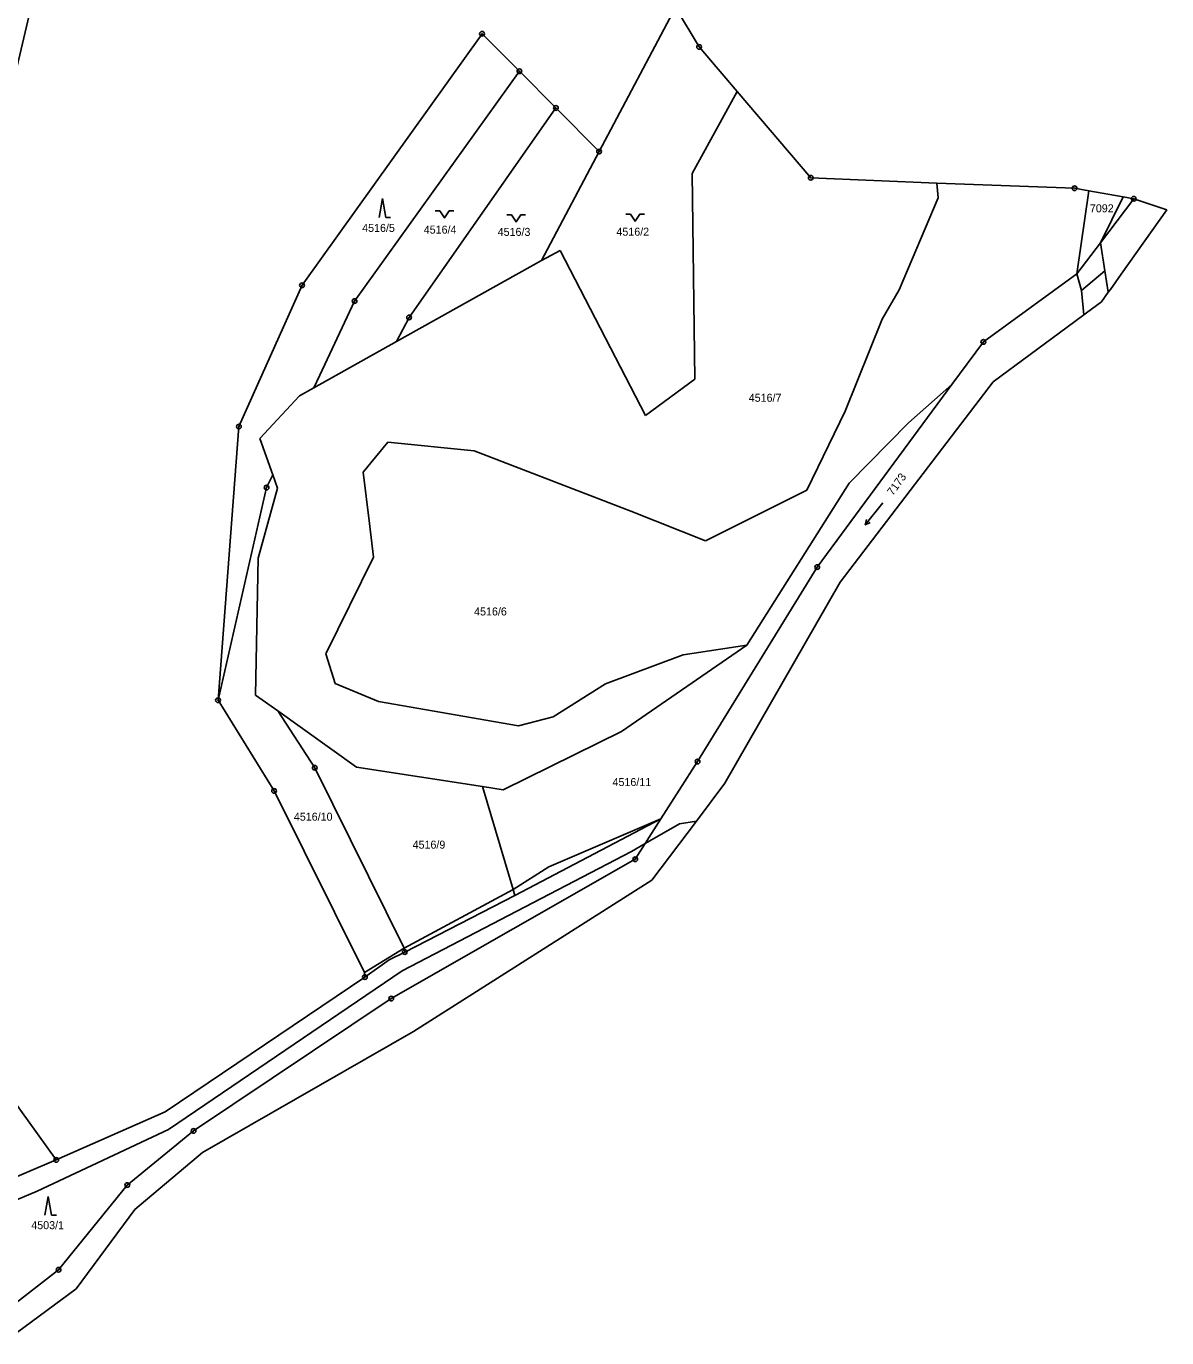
# Model space of a CAD drawing. Extents: x -593183 to -588034, y -1130415 to -1124994.
# Drawn here: x -588376.1 to -588133.7, y -1128728.7 to -1128450.1 of the extents above; entities that cross this region are included whole.
import ezdxf

# ---------------------------------------------------------------- set-up
doc = ezdxf.new("R2010")
doc.units = 0
for name, color, linetype in [('Vrstva 1', 7, 'Continuous'), ('Vrstva 13', 7, 'Continuous'), ('Vrstva 18', 7, 'Continuous'), ('Vrstva 24', 7, 'Continuous'), ('Vrstva 25', 7, 'Continuous'), ('Vrstva 4', 7, 'Continuous')]:
    doc.layers.add(name, color=color, linetype=linetype)

msp = doc.modelspace()

# ---------------------------------------------------------------- linework, layer by layer
at = {"layer": 'Vrstva 1'}
for p, q in [((-588374.29, -1128442.68), (-588378.61, -1128461.23)), ((-588238.1, -1128446.12), (-588254.32, -1128476.71)), ((-588279.21, -1128451.69), (-588317.46, -1128505.13)), ((-588271.26, -1128459.66), (-588279.21, -1128451.69)), ((-588271.26, -1128459.66), (-588306.28, -1128508.48)), ((-588263.52, -1128467.46), (-588271.26, -1128459.66)), ((-588234.53, -1128481.35), (-588225.01, -1128463.93)), ((-588263.52, -1128467.46), (-588294.7, -1128511.94)), ((-588254.32, -1128476.71), (-588263.52, -1128467.46)), ((-588254.32, -1128476.71), (-588266.59, -1128499.86)), ((-588233.98, -1128525.04), (-588234.53, -1128481.35)), ((-588182.3, -1128486.54), (-588182.54, -1128483.45)), ((-588190.59, -1128506.08), (-588182.3, -1128486.54)), ((-588152.8, -1128502.71), (-588150.27, -1128485.06)), ((-588140.71, -1128486.74), (-588147.79, -1128496.1)), ((-588266.59, -1128499.86), (-588262.57, -1128497.7)), ((-588262.57, -1128497.7), (-588244.48, -1128532.8)), ((-588147.79, -1128496.1), (-588152.8, -1128502.71)), ((-588297.38, -1128517.09), (-588266.59, -1128499.86)), ((-588152.8, -1128502.71), (-588172.68, -1128517.14)), ((-588317.46, -1128505.13), (-588330.86, -1128535.14)), ((-588194.15, -1128512.35), (-588190.59, -1128506.08)), ((-588306.28, -1128508.48), (-588313.64, -1128524.2)), ((-588294.7, -1128511.94), (-588297.38, -1128517.09)), ((-588202.02, -1128531.9), (-588194.15, -1128512.35)), ((-588314.93, -1128526.91), (-588297.38, -1128517.09)), ((-588172.68, -1128517.14), (-588179.35, -1128526.18)), ((-588313.64, -1128524.2), (-588314.93, -1128526.91)), ((-588244.48, -1128532.8), (-588233.98, -1128525.04)), ((-588207.99, -1128564.99), (-588179.35, -1128526.18)), ((-588179.35, -1128526.18), (-588188.55, -1128534.36)), ((-588326.39, -1128537.65), (-588318.02, -1128528.64)), ((-588318.02, -1128528.64), (-588314.93, -1128526.91)), ((-588210.16, -1128548.65), (-588202.02, -1128531.9)), ((-588188.55, -1128534.36), (-588201.19, -1128547.14)), ((-588330.86, -1128535.14), (-588335.31, -1128593.28)), ((-588323.69, -1128545.36), (-588326.39, -1128537.65)), ((-588304.46, -1128544.86), (-588299.24, -1128538.48)), ((-588299.24, -1128538.48), (-588280.91, -1128540.27)), ((-588280.91, -1128540.27), (-588247.59, -1128553.14)), ((-588323.69, -1128545.36), (-588324.99, -1128548.11)), ((-588322.69, -1128548.2), (-588323.69, -1128545.36)), ((-588303.1, -1128555.75), (-588304.46, -1128544.86)), ((-588324.99, -1128548.11), (-588335.31, -1128593.28)), ((-588326.81, -1128563.08), (-588322.69, -1128548.2)), ((-588231.75, -1128559.4), (-588210.16, -1128548.65)), ((-588201.19, -1128547.14), (-588222.96, -1128581.6)), ((-588247.59, -1128553.14), (-588231.75, -1128559.4)), ((-588302.24, -1128562.85), (-588303.1, -1128555.75)), ((-588302.24, -1128562.85), (-588312.41, -1128583.42)), ((-588327.31, -1128592.18), (-588326.81, -1128563.08)), ((-588233.41, -1128606.3), (-588207.99, -1128564.99)), ((-588222.96, -1128581.6), (-588249.57, -1128599.89)), ((-588236.46, -1128583.62), (-588222.96, -1128581.6)), ((-588312.41, -1128583.42), (-588310.4, -1128589.73)), ((-588253, -1128589.79), (-588236.46, -1128583.62)), ((-588310.4, -1128589.73), (-588301.24, -1128593.53)), ((-588264.1, -1128596.81), (-588253, -1128589.79)), ((-588335.31, -1128593.28), (-588323.39, -1128612.55)), ((-588322.57, -1128595.56), (-588327.31, -1128592.18)), ((-588301.24, -1128593.53), (-588271.46, -1128598.69)), ((-588314.75, -1128607.62), (-588322.57, -1128595.56)), ((-588305.85, -1128607.48), (-588322.57, -1128595.56)), ((-588271.46, -1128598.69), (-588264.1, -1128596.81)), ((-588249.57, -1128599.89), (-588274.68, -1128612.33)), ((-588279.13, -1128611.64), (-588305.85, -1128607.48)), ((-588241.18, -1128618.48), (-588233.41, -1128606.3)), ((-588295.72, -1128645.94), (-588314.75, -1128607.62)), ((-588304.19, -1128651.12), (-588323.39, -1128612.55)), ((-588274.68, -1128612.33), (-588279.13, -1128611.64)), ((-588279.13, -1128611.64), (-588272.57, -1128633.51)), ((-588272.23, -1128634.77), (-588241.18, -1128618.48)), ((-588241.18, -1128618.48), (-588244.16, -1128623.17)), ((-588244.51, -1128623.71), (-588247.46, -1128625.43)), ((-588244.51, -1128623.71), (-588246.64, -1128627.07)), ((-588244.16, -1128623.17), (-588244.51, -1128623.71)), ((-588247.46, -1128625.43), (-588296.2, -1128650.8)), ((-588246.64, -1128627.07), (-588298.49, -1128656.66)), ((-588272.23, -1128634.77), (-588295.63, -1128646.77)), ((-588272.23, -1128634.77), (-588272.57, -1128633.51)), ((-588295.63, -1128646.77), (-588295.72, -1128645.94)), ((-588304.11, -1128652.11), (-588298.91, -1128648.46)), ((-588298.91, -1128648.46), (-588295.63, -1128646.77)), ((-588346.56, -1128680.73), (-588304.11, -1128652.11)), ((-588296.2, -1128650.8), (-588345.82, -1128684.44)), ((-588304.11, -1128652.11), (-588304.19, -1128651.12)), ((-588298.49, -1128656.66), (-588340.49, -1128684.77)), ((-588381.23, -1128674.85), (-588369.7, -1128690.93)), ((-588369.7, -1128690.93), (-588346.56, -1128680.73)), ((-588345.82, -1128684.44), (-588373.73, -1128697.54)), ((-588340.49, -1128684.77), (-588354.58, -1128696.27)), ((-588426.94, -1128715.13), (-588369.7, -1128690.93)), ((-588354.58, -1128696.27), (-588369.2, -1128714.26)), ((-588373.73, -1128697.54), (-588413.57, -1128714.43)), ((-588369.2, -1128714.26), (-588378.12, -1128721.21))]:
    msp.add_line(p, q, dxfattribs=at)
at = {"layer": 'Vrstva 13'}
for p, q in [((-588238.1, -1128446.12), (-588233.07, -1128454.48)), ((-588233.07, -1128454.48), (-588225.01, -1128463.93)), ((-588225.01, -1128463.93), (-588209.36, -1128482.29)), ((-588209.36, -1128482.29), (-588182.54, -1128483.45)), ((-588182.54, -1128483.45), (-588153.28, -1128484.52)), ((-588153.28, -1128484.52), (-588150.27, -1128485.06)), ((-588150.27, -1128485.06), (-588142.98, -1128486.34)), ((-588142.98, -1128486.34), (-588140.71, -1128486.74)), ((-588140.71, -1128486.74), (-588134.77, -1128488.73)), ((-588133.7, -1128489.09), (-588143.42, -1128502.79)), ((-588134.77, -1128488.73), (-588133.7, -1128489.09)), ((-588145.69, -1128505.99), (-588143.42, -1128502.79)), ((-588146.12, -1128506.6), (-588147.57, -1128508.64)), ((-588145.69, -1128505.99), (-588146.12, -1128506.6)), ((-588150.79, -1128511.01), (-588147.57, -1128508.64)), ((-588151.34, -1128511.42), (-588154.9, -1128514.05)), ((-588150.79, -1128511.01), (-588151.34, -1128511.42)), ((-588170.57, -1128525.61), (-588154.9, -1128514.05)), ((-588203.08, -1128568.2), (-588170.57, -1128525.61)), ((-588227.58, -1128610.9), (-588203.08, -1128568.2)), ((-588227.58, -1128610.9), (-588233.65, -1128618.97)), ((-588233.65, -1128618.97), (-588243.09, -1128631.51)), ((-588293.76, -1128663.66), (-588243.09, -1128631.51)), ((-588338.58, -1128689.35), (-588293.76, -1128663.66)), ((-588352.97, -1128701.5), (-588338.58, -1128689.35)), ((-588352.97, -1128701.5), (-588365.47, -1128718.33)), ((-588379.58, -1128728.72), (-588365.47, -1128718.33))]:
    msp.add_line(p, q, dxfattribs=at)
at = {"layer": 'Vrstva 24'}
for centre, radius in [((-588279.21, -1128451.69), 0.5), ((-588279.21, -1128451.69), 0.0327), ((-588233.07, -1128454.48), 0.5), ((-588233.07, -1128454.48), 0.0327), ((-588271.26, -1128459.66), 0.5), ((-588271.26, -1128459.66), 0.0327), ((-588263.52, -1128467.46), 0.5), ((-588263.52, -1128467.46), 0.0327), ((-588254.32, -1128476.71), 0.5), ((-588254.32, -1128476.71), 0.0327), ((-588209.36, -1128482.29), 0.5), ((-588209.36, -1128482.29), 0.0327), ((-588153.28, -1128484.52), 0.5), ((-588153.28, -1128484.52), 0.0327), ((-588140.71, -1128486.74), 0.5), ((-588140.71, -1128486.74), 0.0327), ((-588317.46, -1128505.13), 0.5), ((-588317.46, -1128505.13), 0.0327), ((-588306.28, -1128508.48), 0.5), ((-588306.28, -1128508.48), 0.0327), ((-588294.7, -1128511.94), 0.5), ((-588294.7, -1128511.94), 0.0327), ((-588172.68, -1128517.14), 0.5), ((-588172.68, -1128517.14), 0.0327), ((-588330.86, -1128535.14), 0.5), ((-588330.86, -1128535.14), 0.0327), ((-588324.99, -1128548.11), 0.5), ((-588324.99, -1128548.11), 0.0327), ((-588207.99, -1128564.99), 0.5), ((-588207.99, -1128564.99), 0.0327), ((-588335.31, -1128593.28), 0.5), ((-588335.31, -1128593.28), 0.0327), ((-588314.75, -1128607.62), 0.5), ((-588233.41, -1128606.3), 0.5), ((-588233.41, -1128606.3), 0.0327), ((-588314.75, -1128607.62), 0.0327), ((-588323.39, -1128612.55), 0.5), ((-588323.39, -1128612.55), 0.0327), ((-588246.64, -1128627.07), 0.5), ((-588246.64, -1128627.07), 0.0327), ((-588295.63, -1128646.77), 0.5), ((-588295.63, -1128646.77), 0.0327), ((-588304.11, -1128652.11), 0.5), ((-588304.11, -1128652.11), 0.0327), ((-588298.49, -1128656.66), 0.5), ((-588298.49, -1128656.66), 0.0327), ((-588340.49, -1128684.77), 0.5), ((-588340.49, -1128684.77), 0.0327), ((-588369.7, -1128690.93), 0.5), ((-588369.7, -1128690.93), 0.0327), ((-588354.58, -1128696.27), 0.5), ((-588354.58, -1128696.27), 0.0327), ((-588369.2, -1128714.26), 0.5), ((-588369.2, -1128714.26), 0.0327)]:
    msp.add_circle(centre, radius, dxfattribs=at)
at = {"layer": 'Vrstva 25'}
for p, q in [((-588300.36, -1128486.69), (-588301.09, -1128490.69)), ((-588300.36, -1128486.69), (-588299.63, -1128490.69)), ((-588299.63, -1128490.69), (-588298.63, -1128490.69)), ((-588194.02, -1128551.32), (-588197.78, -1128556)), ((-588371.39, -1128698.7), (-588372.12, -1128702.7)), ((-588371.39, -1128698.7), (-588370.66, -1128702.7)), ((-588370.66, -1128702.7), (-588369.66, -1128702.7))]:
    msp.add_line(p, q, dxfattribs=at)
for points in [[(-588289.19, -1128489.32), (-588288.19, -1128489.32), (-588287.19, -1128490.82), (-588286.19, -1128489.32), (-588285.19, -1128489.32)], [(-588273.96, -1128490.15), (-588272.96, -1128490.15), (-588271.96, -1128491.65), (-588270.96, -1128490.15), (-588269.96, -1128490.15)], [(-588248.68, -1128490.03), (-588247.68, -1128490.03), (-588246.68, -1128491.53), (-588245.68, -1128490.03), (-588244.68, -1128490.03)], [(-588196.76, -1128555.53), (-588197.78, -1128556), (-588197.54, -1128554.91)]]:
    msp.add_lwpolyline(points, dxfattribs=at)
at = {"layer": 'Vrstva 4'}
for p, q in [((-588142.98, -1128486.34), (-588147.79, -1128496.1)), ((-588147.79, -1128496.1), (-588146.85, -1128502.02)), ((-588151.83, -1128506.23), (-588152.8, -1128502.71)), ((-588151.83, -1128506.23), (-588146.85, -1128502.02)), ((-588146.85, -1128502.02), (-588146.12, -1128506.6)), ((-588151.83, -1128506.23), (-588151.34, -1128511.42)), ((-588265.03, -1128628.68), (-588241.18, -1128618.48)), ((-588244.51, -1128623.71), (-588237.27, -1128619.51)), ((-588237.27, -1128619.51), (-588233.65, -1128618.97)), ((-588272.57, -1128633.51), (-588265.03, -1128628.68)), ((-588295.72, -1128645.94), (-588272.57, -1128633.51)), ((-588304.19, -1128651.12), (-588295.72, -1128645.94))]:
    msp.add_line(p, q, dxfattribs=at)

# ---------------------------------------------------------------- texts
at = {"layer": 'Vrstva 18'}
for s, p in [('7092', (-588150.04, -1128489.62)), ('4516/5', (-588304.68, -1128493.79)), ('4516/4', (-588291.59, -1128494.15)), ('4516/3', (-588275.88, -1128494.63)), ('4516/2', (-588250.65, -1128494.59)), ('4516/7', (-588222.53, -1128529.87)), ('4516/6', (-588280.89, -1128575.27)), ('4516/11', (-588251.48, -1128611.51)), ('4516/10', (-588319.19, -1128618.87)), ('4516/9', (-588293.96, -1128624.81)), ('4503/1', (-588374.99, -1128705.65))]:
    msp.add_text(s, height=1.7, dxfattribs=at).set_placement(p)
msp.add_text('7173', height=1.7, rotation=54.1882, dxfattribs=at).set_placement((-588191.9, -1128549.92))

doc.saveas('drawing.dxf')
